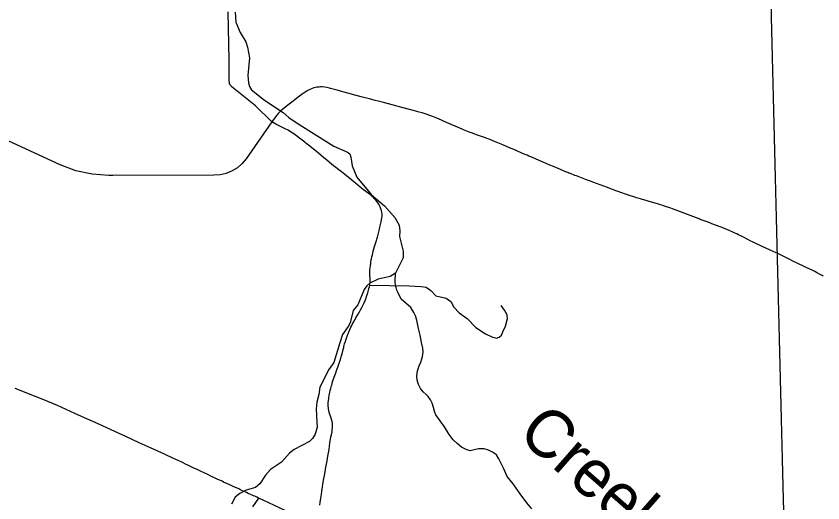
# Model space of a CAD drawing. Extents: x -19 to 366, y -4 to 359.
# Drawn here: x 140.926 to 142.275, y 192.02 to 192.835 of the extents above; entities that cross this region are included whole.
import ezdxf

# ---------------------------------------------------------------- set-up
doc = ezdxf.new("R2010")
doc.units = 0
for name, color, linetype in [('R_ROW', 7, 'Continuous'), ('R_Temp Easement', 7, 'Continuous'), ('Sheet Fence', 7, 'Continuous')]:
    doc.layers.add(name, color=color, linetype=linetype)

msp = doc.modelspace()

# ---------------------------------------------------------------- linework, layer by layer
at = {"layer": 'R_ROW'}
for points in [[(141.3538, 192.6581), (141.3264, 192.6845), (141.2871, 192.7162), (141.2828, 192.7213), (141.2822, 192.7288), (141.2824, 192.761), (141.2805, 192.842)], [(142.0002, 192.5203), (141.9986, 192.5208), (141.9889, 192.5236), (141.976, 192.5272), (141.9731, 192.528), (141.9704, 192.5288), (141.9635, 192.5308), (141.9606, 192.5317), (141.9501, 192.5351), (141.9436, 192.5374), (141.9405, 192.5384), (141.9366, 192.5398), (141.9347, 192.5405), (141.929, 192.5427), (141.9252, 192.5441), (141.9191, 192.5465), (141.915, 192.548), (141.8906, 192.5571), (141.8869, 192.5585), (141.88, 192.5611), (141.863, 192.5675), (141.8607, 192.5684), (141.8532, 192.5712), (141.8505, 192.5723), (141.8487, 192.573), (141.8465, 192.5739), (141.8326, 192.5796), (141.8248, 192.583), (141.8185, 192.5857), (141.8087, 192.5898), (141.7956, 192.5955), (141.7885, 192.5986), (141.7836, 192.6007), (141.7807, 192.602), (141.7785, 192.603), (141.7732, 192.6052), (141.7621, 192.61), (141.7583, 192.6116), (141.7512, 192.6147), (141.7401, 192.6195), (141.729, 192.6241), (141.7262, 192.6253), (141.7169, 192.6289), (141.7132, 192.6302), (141.7108, 192.6311), (141.7026, 192.6339), (141.6975, 192.6358), (141.6875, 192.6394), (141.6853, 192.6403), (141.6742, 192.6446), (141.6719, 192.6455), (141.6603, 192.6505), (141.6535, 192.6534), (141.6458, 192.6569), (141.6399, 192.6596), (141.6377, 192.6605), (141.6296, 192.6641), (141.6241, 192.6664), (141.621, 192.6676), (141.618, 192.6688), (141.6137, 192.6703), (141.6084, 192.6719), (141.6052, 192.6729), (141.6002, 192.6742), (141.5924, 192.6764), (141.5862, 192.6781), (141.5713, 192.6821), (141.555, 192.6864), (141.5404, 192.6903), (141.5313, 192.6926), (141.5266, 192.6939), (141.5167, 192.6966), (141.5118, 192.6978), (141.503, 192.7001), (141.4883, 192.704), (141.4828, 192.7055), (141.4722, 192.7084), (141.4629, 192.7109), (141.452, 192.7138), (141.4498, 192.7144), (141.4457, 192.7154), (141.4423, 192.7159), (141.4376, 192.7165), (141.4348, 192.7165), (141.4325, 192.7163), (141.4291, 192.716), (141.4266, 192.7154), (141.4238, 192.7147), (141.421, 192.7137), (141.4198, 192.7132), (141.4169, 192.7119), (141.4151, 192.711), (141.4129, 192.7098), (141.411, 192.7087), (141.41, 192.708), (141.4069, 192.7059), (141.4062, 192.7054), (141.4045, 192.7042), (141.3977, 192.6992), (141.3954, 192.6975)], [(141.3954, 192.6975), (141.3921, 192.695), (141.3868, 192.691), (141.3824, 192.6875), (141.3693, 192.6768), (141.366, 192.6735), (141.3642, 192.6717), (141.3619, 192.6689), (141.3597, 192.6662), (141.3538, 192.6581)], [(141.3538, 192.6581), (141.3107, 192.596), (141.304, 192.588), (141.296, 192.5811), (141.2871, 192.5757), (141.2774, 192.5717), (141.2672, 192.5693), (141.2568, 192.5685), (141.0876, 192.5683), (141.0809, 192.5683), (141.053, 192.5702), (141.0257, 192.5762), (140.9995, 192.5862), (140.9137, 192.6256), (140.855, 192.6464), (140.8467, 192.6486), (140.816, 192.657), (140.7942, 192.6628), (140.782, 192.6661)], [(141.5173, 192.3844), (141.5175, 192.3853), (141.5179, 192.3899), (141.5179, 192.3904), (141.5179, 192.3912), (141.5179, 192.3918), (141.5174, 192.4059), (141.5178, 192.41), (141.5185, 192.4168), (141.519, 192.4208), (141.5192, 192.4228), (141.52, 192.4271), (141.5203, 192.4287), (141.521, 192.4321), (141.5218, 192.4354), (141.5225, 192.4382), (141.5233, 192.4413), (141.5256, 192.449), (141.5271, 192.4545), (141.5285, 192.4591), (141.5291, 192.4613), (141.5301, 192.4648), (141.5336, 192.4782), (141.5345, 192.4818), (141.5365, 192.4908), (141.5373, 192.4944), (141.5378, 192.4974), (141.5379, 192.4995), (141.538, 192.5017), (141.5379, 192.5039), (141.5377, 192.5063), (141.537, 192.5094), (141.5367, 192.5108), (141.5355, 192.5142), (141.5348, 192.5159), (141.5333, 192.5189), (141.5325, 192.5203), (141.5316, 192.5216), (141.5292, 192.5247), (141.5282, 192.526), (141.5265, 192.528), (141.525, 192.5295), (141.5234, 192.5311), (141.5209, 192.5335), (141.5185, 192.5355), (141.5068, 192.5444), (141.5016, 192.5484), (141.4935, 192.5551), (141.4722, 192.5724), (141.4542, 192.5868), (141.445, 192.5942), (141.4408, 192.5976), (141.4314, 192.6053), (141.417, 192.6171), (141.4105, 192.6224), (141.4088, 192.6237), (141.4066, 192.6256), (141.4, 192.6307), (141.3951, 192.6344), (141.3928, 192.6361), (141.3903, 192.6379), (141.3859, 192.6408), (141.3834, 192.6424), (141.3809, 192.6438), (141.3796, 192.6446), (141.3772, 192.6459), (141.3656, 192.6514), (141.3634, 192.6525), (141.3601, 192.6542), (141.3538, 192.6581)], [(142.2761, 192.3998), (142.2751, 192.4003), (142.2741, 192.4009), (142.2698, 192.4032), (142.2647, 192.4058), (142.2617, 192.4074), (142.2573, 192.4095), (142.2538, 192.4111), (142.2474, 192.4141), (142.2417, 192.4168), (142.2355, 192.4198), (142.2311, 192.4219), (142.2264, 192.4242), (142.2202, 192.4273), (142.2113, 192.4319), (142.2069, 192.434), (142.2011, 192.4368), (142.1961, 192.4392), (142.1934, 192.4404), (142.186, 192.4438), (142.18, 192.4466), (142.1738, 192.4494), (142.168, 192.4521), (142.1646, 192.4538), (142.1574, 192.4572), (142.1551, 192.4584), (142.1427, 192.4648), (142.139, 192.4667), (142.1344, 192.469), (142.1313, 192.4705), (142.1299, 192.4712), (142.1272, 192.4724), (142.1237, 192.474), (142.1186, 192.4761), (142.1149, 192.4777), (142.108, 192.4804), (142.1068, 192.4809), (142.1021, 192.4826), (142.0972, 192.4844), (142.0928, 192.486), (142.0894, 192.4874), (142.0863, 192.4886), (142.0816, 192.4903), (142.0702, 192.4946), (142.0683, 192.4954), (142.0596, 192.4988), (142.0241, 192.5123), (142.021, 192.5134), (142.0087, 192.5176), (142.006, 192.5185), (142.0022, 192.5197), (142.0002, 192.5203)], [(141.4337, 192.0159), (141.4346, 192.0209), (141.4357, 192.028), (141.4367, 192.0347), (141.4374, 192.0389), (141.4384, 192.047), (141.4391, 192.0516), (141.4408, 192.0609), (141.4416, 192.0659), (141.4427, 192.0718), (141.444, 192.08), (141.445, 192.085), (141.4459, 192.0906), (141.4474, 192.0982), (141.4493, 192.1096), (141.4501, 192.1148), (141.4507, 192.1208), (141.4517, 192.1262), (141.4525, 192.1303), (141.4534, 192.1341), (141.4543, 192.1391), (141.4548, 192.1428), (141.4551, 192.1456), (141.4551, 192.1488), (141.4549, 192.1533), (141.4544, 192.1563), (141.4534, 192.1604), (141.4525, 192.1633), (141.4517, 192.1651), (141.4507, 192.1681), (141.4495, 192.1719), (141.4489, 192.1745), (141.4484, 192.1775), (141.4482, 192.1796), (141.4481, 192.1808), (141.4479, 192.1845), (141.4479, 192.1866), (141.4481, 192.1889), (141.4482, 192.1902), (141.4483, 192.1911), (141.4488, 192.1945), (141.4491, 192.1967), (141.4496, 192.1998), (141.4502, 192.2027), (141.4506, 192.2048), (141.4514, 192.2082), (141.4522, 192.2115), (141.4531, 192.2147), (141.4537, 192.217), (141.4544, 192.2195), (141.4547, 192.2208), (141.4557, 192.2246), (141.4578, 192.2306), (141.4604, 192.2378), (141.4625, 192.2432), (141.4639, 192.2473), (141.4663, 192.2539), (141.4679, 192.2584), (141.469, 192.2621), (141.4697, 192.2646), (141.4717, 192.2716), (141.4731, 192.2766), (141.4739, 192.2801), (141.4743, 192.2818), (141.4754, 192.2861), (141.4766, 192.2904), (141.4767, 192.2907), (141.4779, 192.2943), (141.4789, 192.2974), (141.4802, 192.3006), (141.4812, 192.3031), (141.4832, 192.3077), (141.4842, 192.3103), (141.4858, 192.3141), (141.4872, 192.3168), (141.4888, 192.3199), (141.4902, 192.3225), (141.4922, 192.3262), (141.4933, 192.328), (141.4943, 192.3297), (141.496, 192.3327), (141.4981, 192.3362), (141.5001, 192.3397), (141.5021, 192.3433), (141.504, 192.347), (141.5057, 192.3506), (141.508, 192.3552), (141.5096, 192.3591), (141.5107, 192.3619), (141.5127, 192.3671), (141.5137, 192.3699), (141.5143, 192.3719), (141.5155, 192.3763), (141.5161, 192.3787)], [(141.5161, 192.3787), (141.5168, 192.3815), (141.5173, 192.3844)], [(141.5173, 192.3844), (141.5835, 192.3833), (141.6033, 192.3824), (141.612, 192.381), (141.6198, 192.3755), (141.6281, 192.3668), (141.6331, 192.3654), (141.6451, 192.3626), (141.6529, 192.3571), (141.658, 192.3474), (141.6671, 192.3382), (141.6805, 192.3286), (141.6947, 192.3134), (141.7108, 192.3028), (141.7218, 192.2982), (141.7297, 192.2959), (141.7338, 192.2973), (141.7379, 192.301), (141.7398, 192.3061), (141.7444, 192.3157), (141.7476, 192.3286), (141.7471, 192.335), (141.743, 192.3424), (141.7375, 192.3502)], [(141.3313, 192.0281), (141.3284, 192.0293), (141.3252, 192.031), (141.3228, 192.032), (141.3205, 192.033), (141.3181, 192.0341), (141.3141, 192.0359), (141.3113, 192.0373), (141.309, 192.0383), (141.3068, 192.0393), (141.3045, 192.0404), (141.3019, 192.0415), (141.2983, 192.0433), (141.2888, 192.0475), (141.2834, 192.0501), (141.2796, 192.0518), (141.2727, 192.0549), (141.2703, 192.0561), (141.2633, 192.0594), (141.2599, 192.0609), (141.2576, 192.0619), (141.2539, 192.0637), (141.2503, 192.0654), (141.2463, 192.0673), (141.2414, 192.0695), (141.234, 192.0731), (141.2297, 192.0751), (141.2274, 192.0764), (141.2243, 192.0777), (141.2166, 192.0814), (141.2128, 192.0832), (141.2094, 192.0848), (141.205, 192.0869), (141.201, 192.089), (141.1983, 192.0902), (141.1917, 192.0931), (141.189, 192.0944), (141.1743, 192.1013), (141.1515, 192.1117), (141.1319, 192.1207), (141.1092, 192.1309), (141.0847, 192.1422), (141.0629, 192.1523), (141.0453, 192.1603), (141.0243, 192.1697), (140.9949, 192.1828), (140.9721, 192.1923), (140.9568, 192.1985), (140.9244, 192.2116)], [(141.3313, 192.0281), (141.3264, 192.0209), (141.3214, 192.0135)], [(141.4251, 191.9848), (141.4192, 191.9873), (141.3864, 192.0023), (141.3391, 192.0248), (141.3313, 192.0281)]]:
    msp.add_lwpolyline(points, dxfattribs=at)
at = {"layer": 'R_Temp Easement'}
for points in [[(141.2923, 192.8418), (141.2932, 192.8247), (141.3008, 192.8077), (141.3103, 192.7922), (141.313, 192.7831), (141.3165, 192.7653), (141.3136, 192.7353), (141.3148, 192.7231), (141.3163, 192.7171), (141.3197, 192.7114), (141.3414, 192.6944), (141.3728, 192.6737), (141.3823, 192.6654), (141.396, 192.6555), (141.4574, 192.6171), (141.4801, 192.6073), (141.4839, 192.6043), (141.4858, 192.599)], [(141.4858, 192.599), (141.4878, 192.5842), (141.4958, 192.5653), (141.5201, 192.5358), (141.5421, 192.5176), (141.5596, 192.498), (141.5665, 192.4851), (141.5676, 192.4756), (141.5673, 192.4658), (141.5734, 192.4415), (141.5731, 192.4301), (141.5606, 192.4044)], [(141.5606, 192.4044), (141.5517, 192.3989), (141.5317, 192.3943), (141.5173, 192.3878), (141.5124, 192.3832), (141.5083, 192.3771), (141.4974, 192.3517), (141.4895, 192.3422), (141.4847, 192.3217), (141.4813, 192.3152), (141.4719, 192.3019), (141.4671, 192.2882), (141.4574, 192.2552), (141.4487, 192.2434), (141.4337, 192.2137), (141.4323, 192.2016), (141.4289, 192.1887), (141.4275, 192.1777), (141.4287, 192.1549), (141.4295, 192.1466), (141.4261, 192.1348), (141.4216, 192.1276), (141.4167, 192.1226), (141.3911, 192.1092), (141.3832, 192.1031), (141.37, 192.0883), (141.3511, 192.0761), (141.3429, 192.0662), (141.3335, 192.0521), (141.3263, 192.0456), (141.3108, 192.041), (141.3003, 192.0357), (141.2924, 192.0296), (141.286, 192.0178)], [(141.5963, 192.3257), (141.5939, 192.3333), (141.5912, 192.339), (141.5862, 192.3469), (141.5698, 192.3611), (141.5648, 192.3717), (141.5628, 192.3762), (141.5617, 192.3808), (141.5605, 192.3846), (141.5597, 192.3899), (141.5606, 192.4044)], [(141.7887, 192.0101), (141.7799, 192.0203), (141.7692, 192.035), (141.7573, 192.0519), (141.7473, 192.064), (141.7411, 192.0779), (141.7334, 192.0938), (141.7292, 192.1006), (141.723, 192.1051), (141.7162, 192.108), (141.709, 192.1106), (141.6995, 192.1106), (141.6923, 192.1086), (141.6851, 192.1074), (141.6787, 192.1093), (141.6707, 192.113), (141.6634, 192.1194), (141.6569, 192.1254), (141.6504, 192.1344), (141.6423, 192.1472), (141.6281, 192.1672), (141.6262, 192.1714), (141.6242, 192.1797), (141.6218, 192.1872), (141.6188, 192.1925), (141.6149, 192.1982), (141.6119, 192.2012), (141.6069, 192.2061), (141.6023, 192.2113), (141.5988, 192.2181), (141.5968, 192.2253), (141.596, 192.2329), (141.5971, 192.2409), (141.6, 192.2496), (141.6026, 192.2557), (141.6045, 192.261), (141.6056, 192.2648), (141.6066, 192.2728), (141.6062, 192.2788), (141.6042, 192.2887), (141.6018, 192.3008), (141.5991, 192.3121), (141.5963, 192.3257)]]:
    msp.add_lwpolyline(points, dxfattribs=at)
at = {"layer": 'Sheet Fence'}
for points in [[(146.7783, 1.697), (146.5788, 10.3131), (146.3785, 18.9294), (146.1776, 27.5458), (145.9759, 36.1624), (145.7736, 44.7791), (145.5705, 53.396), (145.3668, 62.013), (145.1624, 70.6301), (144.9572, 79.2474), (144.7514, 87.8648), (144.5449, 96.4823), (144.3377, 105.1), (144.1299, 113.7179), (143.9213, 122.3359), (143.712, 130.954), (143.5021, 139.5723), (143.2915, 148.1907), (143.0802, 156.8092), (142.8682, 165.4279), (142.6555, 174.0468), (142.4422, 182.6658), (142.2282, 191.2849), (142.0135, 199.9042), (141.7981, 208.5236), (141.582, 217.1432), (141.3653, 225.7629), (141.1479, 234.3828), (140.9298, 243.0028), (140.711, 251.623), (140.4916, 260.2433), (140.2715, 268.8638), (140.0508, 277.4844), (139.8293, 286.1051), (139.6072, 294.726), (139.3845, 303.3471), (139.161, 311.9683), (138.937, 320.5896), (138.7122, 329.2111), (138.4868, 337.8328), (138.2607, 346.4546)], [(0, 189.5162), (7.1121, 189.5206), (14.2243, 189.5339), (21.3364, 189.556), (28.4484, 189.5869), (35.5605, 189.6267), (42.6725, 189.6754), (49.7844, 189.7329), (56.8962, 189.7992), (64.0079, 189.8744), (71.1196, 189.9584), (78.2311, 190.0512), (85.3425, 190.1529), (92.4538, 190.2635), (99.5649, 190.3829), (106.6759, 190.5111), (113.7867, 190.6482), (120.8974, 190.7941), (128.0078, 190.9489), (135.1181, 191.1125), (142.2282, 191.2849), (149.338, 191.4662), (156.4476, 191.6563), (163.5569, 191.8553), (170.666, 192.0631), (177.7749, 192.2798), (184.8835, 192.5053), (191.9917, 192.7396), (199.0997, 192.9828), (206.2074, 193.2348), (213.3147, 193.4956), (220.4218, 193.7653), (227.5285, 194.0438), (234.6348, 194.3312), (241.7408, 194.6274), (248.8464, 194.9324), (255.9516, 195.2463), (263.0564, 195.569), (270.1608, 195.9005), (277.2648, 196.2409), (284.3683, 196.5901), (291.4715, 196.9481), (298.5741, 197.315), (305.6763, 197.6907), (312.7781, 198.0753), (319.8793, 198.4686), (326.9801, 198.8708), (334.0804, 199.2818), (341.1801, 199.7017)]]:
    msp.add_spline(points, degree=3, dxfattribs=at)

# ---------------------------------------------------------------- texts
at = {"layer": 'R_Temp Easement'}
msp.add_text('Creek', height=0.08, rotation=318.7504, dxfattribs=at).set_placement((141.7619, 192.132))

doc.saveas('drawing.dxf')
